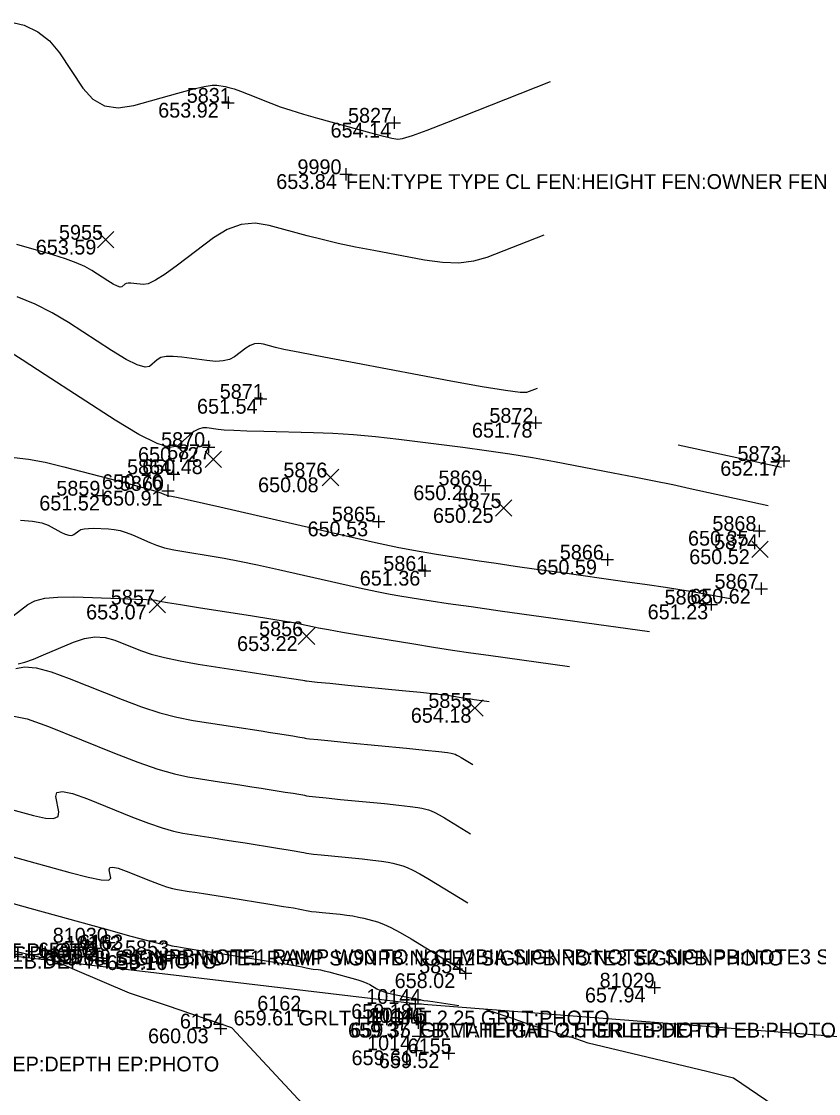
# Model space of a CAD drawing. Extents: x 2129350 to 2137777, y 657588 to 659885.
# Drawn here: x 2132874.8 to 2132939.4, y 658839.4 to 658926.3 of the extents above; entities that cross this region are included whole.
import ezdxf

# ---------------------------------------------------------------- set-up
doc = ezdxf.new("R2010")
doc.units = 0
for name, color, linetype in [('DT_X_Contour_Major', 7, 'Continuous'), ('DT_X_Contour_Minor', 7, 'Continuous'), ('DT_X_TIN_Hull', 7, 'Continuous'), ('SV_X_Random_Point', 7, 'Continuous'), ('SV_X_Shot_Marker', 7, 'Continuous'), ('SV_X_Text_Comment', 7, 'Continuous'), ('SV_X_Text_Elevation', 7, 'Continuous'), ('SV_X_Text_Name', 7, 'Continuous')]:
    doc.layers.add(name, color=color, linetype=linetype)

msp = doc.modelspace()

# ---------------------------------------------------------------- linework, layer by layer
at = {"layer": 'DT_X_Contour_Major'}
for points in [[(2132874.318, 658873.892), (2132875.006, 658874.021), (2132875.957, 658873.929), (2132877.171, 658873.614), (2132878.648, 658873.079), (2132882.937, 658871.354), (2132884.503, 658870.764), (2132885.984, 658870.286), (2132887.38, 658869.922), (2132888.691, 658869.67), (2132892.073, 658869.148), (2132894.208, 658868.818), (2132894.974, 658868.698), (2132895.538, 658868.609), (2132896.777, 658868.411), (2132897.188, 658868.345), (2132897.69, 658868.261), (2132897.781, 658868.244), (2132897.881, 658868.218), (2132898.129, 658868.188), (2132898.798, 658868.119), (2132899.887, 658868.01), (2132901.398, 658867.862), (2132905.986, 658867.413), (2132907.502, 658867.263), (2132908.611, 658867.148), (2132909.311, 658867.07), (2132909.604, 658867.029), (2132909.84, 658866.965), (2132909.943, 658866.929), (2132910.074, 658866.868), (2132910.235, 658866.782), (2132910.424, 658866.67), (2132911.372, 658866.093)], [(2132898.644, 658837.447), (2132896.134, 658840.146), (2132891.844, 658844.758), (2132886.615, 658846.553), (2132883.544, 658847.567), (2132879.109, 658849.453), (2132877.5, 658850.156), (2132866.075, 658852.946)]]:
    msp.add_lwpolyline(points, dxfattribs=at)
at = {"layer": 'DT_X_Contour_Minor'}
for points in [[(2132873.731, 658926.311), (2132874.993, 658926.003), (2132876.1, 658925.476), (2132877.051, 658924.731), (2132877.846, 658923.768), (2132879.76, 658920.909), (2132880.556, 658920.017), (2132881.507, 658919.486), (2132882.613, 658919.316), (2132883.875, 658919.506), (2132887.447, 658920.494), (2132888.651, 658920.813), (2132889.582, 658921.028), (2132890.24, 658921.141), (2132890.626, 658921.151), (2132891.293, 658921.039), (2132891.597, 658920.968), (2132892.011, 658920.839), (2132892.532, 658920.653), (2132893.163, 658920.41), (2132894.99, 658919.683), (2132895.741, 658919.404), (2132896.623, 658919.109), (2132897.637, 658918.8), (2132898.783, 658918.476), (2132902.013, 658917.592), (2132903.096, 658917.298), (2132903.923, 658917.078), (2132904.492, 658916.933), (2132904.805, 658916.861), (2132905.296, 658916.769), (2132905.682, 658916.828), (2132906.472, 658917.073), (2132907.665, 658917.504), (2132909.262, 658918.121), (2132917.659, 658921.436)], [(2132917.118, 658909.004), (2132912.497, 658907.179), (2132911.439, 658906.873), (2132910.243, 658906.736), (2132908.91, 658906.769), (2132907.44, 658906.971), (2132903.338, 658907.737), (2132901.848, 658908.027), (2132900.453, 658908.325), (2132899.153, 658908.631), (2132897.949, 658908.943), (2132894.865, 658909.787), (2132893.716, 658909.96), (2132892.581, 658909.848), (2132891.46, 658909.45), (2132890.353, 658908.766), (2132887.422, 658906.562), (2132886.424, 658905.843), (2132885.63, 658905.341), (2132885.04, 658905.055), (2132884.653, 658904.986), (2132883.892, 658905.089), (2132883.632, 658905.113), (2132883.422, 658905.109), (2132883.261, 658905.076), (2132883.151, 658905.014), (2132882.923, 658904.812), (2132882.788, 658904.785), (2132882.552, 658904.855), (2132882.217, 658905.024), (2132881.781, 658905.29), (2132880.485, 658906.13), (2132879.923, 658906.445), (2132879.209, 658906.761), (2132878.342, 658907.079), (2132877.322, 658907.397), (2132874.4, 658908.246)], [(2132916.578, 658896.571), (2132915.732, 658896.237), (2132915.212, 658896.242), (2132914.014, 658896.4), (2132912.139, 658896.71), (2132909.585, 658897.173), (2132901.872, 658898.612), (2132899.296, 658899.097), (2132897.351, 658899.472), (2132896.039, 658899.736), (2132895.359, 658899.891), (2132894.387, 658900.157), (2132894.025, 658900.211), (2132893.667, 658900.176), (2132893.314, 658900.051), (2132892.965, 658899.835), (2132892.042, 658899.141), (2132891.643, 658898.926), (2132891.138, 658898.802), (2132890.529, 658898.769), (2132889.813, 658898.828), (2132887.766, 658899.105), (2132887.065, 658899.171), (2132886.499, 658899.159), (2132886.067, 658899.07), (2132885.77, 658898.904), (2132885.157, 658898.359), (2132884.793, 658898.286), (2132884.159, 658898.476), (2132883.255, 658898.93), (2132882.082, 658899.646), (2132878.594, 658901.907), (2132877.26, 658902.705), (2132875.872, 658903.4), (2132874.43, 658903.995)], [(2132935.31, 658887.07), (2132928.998, 658888.449), (2132927.592, 658888.749), (2132926.081, 658889.061), (2132924.464, 658889.383), (2132922.741, 658889.717), (2132918.007, 658890.619), (2132916.21, 658890.946), (2132914.371, 658891.248), (2132912.49, 658891.526), (2132910.567, 658891.78), (2132905.381, 658892.426), (2132903.49, 658892.642), (2132901.707, 658892.807), (2132900.031, 658892.921), (2132898.462, 658892.983), (2132894.422, 658893.082), (2132893.054, 658893.12), (2132891.98, 658893.16), (2132891.2, 658893.202), (2132890.715, 658893.247), (2132889.814, 658893.369), (2132889.471, 658893.368), (2132889.12, 658893.271), (2132888.759, 658893.08), (2132888.389, 658892.795), (2132887.392, 658891.907), (2132886.798, 658891.788), (2132885.765, 658892.098), (2132884.294, 658892.836), (2132882.383, 658894.003), (2132876.703, 658897.685), (2132874.818, 658898.9), (2132873.422, 658899.782)], [(2132928.018, 658892.011), (2132936.404, 658890.18)], [(2132874.174, 658890.983), (2132875.332, 658890.843), (2132876.682, 658890.589), (2132878.222, 658890.219), (2132882.585, 658889.078), (2132884.031, 658888.698), (2132885.096, 658888.412), (2132885.78, 658888.22), (2132886.083, 658888.123), (2132886.383, 658887.989), (2132886.49, 658887.944), (2132886.588, 658887.909), (2132886.675, 658887.883), (2132886.753, 658887.867), (2132886.946, 658887.836), (2132887.08, 658887.81), (2132887.337, 658887.756), (2132887.717, 658887.672), (2132888.22, 658887.56), (2132890.854, 658886.97), (2132901.347, 658884.562), (2132903.476, 658884.086), (2132905.366, 658883.69), (2132907.017, 658883.374), (2132908.429, 658883.138), (2132911.877, 658882.615), (2132913.256, 658882.41), (2132914.805, 658882.184), (2132916.525, 658881.939), (2132918.416, 658881.673), (2132923.687, 658880.94), (2132925.502, 658880.683), (2132926.996, 658880.464), (2132928.167, 658880.281), (2132929.016, 658880.136), (2132932.229, 658879.546)], [(2132874.693, 658885.909), (2132875.676, 658885.815), (2132876.421, 658885.676), (2132876.928, 658885.49), (2132877.962, 658884.933), (2132878.319, 658884.765), (2132878.616, 658884.677), (2132878.852, 658884.669), (2132879.028, 658884.741), (2132879.415, 658885.042), (2132879.599, 658885.138), (2132879.861, 658885.203), (2132880.199, 658885.236), (2132880.615, 658885.237), (2132881.828, 658885.197), (2132882.291, 658885.155), (2132882.77, 658885.059), (2132883.266, 658884.908), (2132883.779, 658884.704), (2132885.17, 658884.086), (2132885.733, 658883.866), (2132886.382, 658883.67), (2132887.116, 658883.498), (2132887.935, 658883.351), (2132890.232, 658882.988), (2132891.215, 658882.817), (2132892.441, 658882.578), (2132893.91, 658882.271), (2132895.622, 658881.894), (2132900.513, 658880.799), (2132902.196, 658880.427), (2132903.579, 658880.131), (2132904.661, 658879.912), (2132905.442, 658879.769), (2132907.125, 658879.492), (2132908.001, 658879.356), (2132909.37, 658879.156), (2132911.23, 658878.892), (2132913.582, 658878.564), (2132925.707, 658876.884)], [(2132874.088, 658878.137), (2132875.29, 658879.068), (2132875.86, 658879.368), (2132876.671, 658879.569), (2132877.721, 658879.671), (2132879.011, 658879.674), (2132882.77, 658879.55), (2132884.008, 658879.507), (2132884.902, 658879.472), (2132885.451, 658879.445), (2132885.658, 658879.426), (2132885.748, 658879.386), (2132885.985, 658879.34), (2132886.625, 658879.233), (2132887.669, 658879.064), (2132889.117, 658878.835), (2132893.517, 658878.14), (2132895.002, 658877.902), (2132896.157, 658877.712), (2132896.983, 658877.568), (2132897.479, 658877.47), (2132898.361, 658877.273), (2132898.853, 658877.175), (2132899.667, 658877.028), (2132900.804, 658876.833), (2132902.264, 658876.59), (2132906.587, 658875.876), (2132908.181, 658875.618), (2132909.722, 658875.377), (2132911.209, 658875.155), (2132912.643, 658874.951), (2132919.208, 658874.042)], [(2132874.518, 658874.258), (2132875.053, 658874.398), (2132875.736, 658874.638), (2132876.568, 658874.978), (2132878.985, 658876.019), (2132879.875, 658876.321), (2132880.732, 658876.448), (2132881.557, 658876.4), (2132882.348, 658876.176), (2132884.415, 658875.345), (2132885.29, 658875.042), (2132886.364, 658874.757), (2132887.637, 658874.488), (2132889.111, 658874.237), (2132893.305, 658873.59), (2132894.707, 658873.374), (2132895.766, 658873.21), (2132896.483, 658873.099), (2132896.858, 658873.04), (2132897.4, 658872.954), (2132897.581, 658872.925), (2132897.714, 658872.903), (2132897.801, 658872.888), (2132897.84, 658872.88), (2132897.884, 658872.869), (2132898.106, 658872.845), (2132898.738, 658872.782), (2132899.779, 658872.679), (2132901.231, 658872.536), (2132905.649, 658872.104), (2132907.142, 658871.955), (2132908.308, 658871.832), (2132909.145, 658871.736), (2132909.656, 658871.665), (2132910.579, 658871.513), (2132910.909, 658871.459), (2132911.206, 658871.412), (2132911.471, 658871.372), (2132911.703, 658871.339), (2132912.709, 658871.199)], [(2132874.017, 658870.044), (2132875.222, 658869.793), (2132876.963, 658869.171), (2132882.323, 658867.016), (2132884.202, 658866.29), (2132885.82, 658865.729), (2132887.176, 658865.334), (2132888.27, 658865.102), (2132890.841, 658864.706), (2132891.775, 658864.562), (2132892.649, 658864.425), (2132893.464, 658864.297), (2132894.219, 658864.177), (2132896.153, 658863.868), (2132896.795, 658863.765), (2132897.27, 658863.687), (2132897.579, 658863.634), (2132897.721, 658863.607), (2132897.878, 658863.567), (2132898.096, 658863.537), (2132898.631, 658863.479), (2132899.483, 658863.392), (2132900.654, 658863.277), (2132904.197, 658862.93), (2132905.385, 658862.809), (2132906.289, 658862.708), (2132906.91, 658862.627), (2132907.249, 658862.564), (2132907.773, 658862.424), (2132908.001, 658862.343), (2132908.294, 658862.207), (2132908.649, 658862.016), (2132909.069, 658861.768), (2132911.176, 658860.486)], [(2132872.747, 658862.789), (2132875.743, 658861.957), (2132876.715, 658861.742), (2132877.382, 658861.721), (2132877.745, 658861.894), (2132877.803, 658862.261), (2132877.553, 658863.497), (2132877.643, 658863.833), (2132878.1, 658863.916), (2132878.924, 658863.744), (2132880.116, 658863.318), (2132883.782, 658861.844), (2132885.067, 658861.348), (2132886.174, 658860.964), (2132887.102, 658860.693), (2132887.85, 658860.535), (2132889.609, 658860.264), (2132890.309, 658860.156), (2132891.091, 658860.033), (2132891.954, 658859.896), (2132892.899, 658859.746), (2132895.529, 658859.326), (2132896.402, 658859.185), (2132897.048, 658859.079), (2132897.468, 658859.008), (2132897.661, 658858.97), (2132897.875, 658858.916), (2132898.062, 658858.886), (2132898.463, 658858.839), (2132899.079, 658858.774), (2132899.909, 658858.691), (2132902.409, 658858.447), (2132903.267, 658858.356), (2132903.967, 658858.268), (2132904.509, 658858.183), (2132904.893, 658858.1), (2132905.706, 658857.882), (2132906.06, 658857.757), (2132906.513, 658857.546), (2132907.064, 658857.25), (2132907.715, 658856.867), (2132910.979, 658854.879)], [(2132874.101, 658858.625), (2132878.686, 658857.352), (2132880.184, 658856.966), (2132881.24, 658856.761), (2132881.853, 658856.738), (2132882.024, 658856.896), (2132881.889, 658857.562), (2132881.938, 658857.743), (2132882.184, 658857.787), (2132882.627, 658857.695), (2132883.268, 658857.465), (2132885.241, 658856.672), (2132885.933, 658856.405), (2132886.528, 658856.199), (2132887.027, 658856.053), (2132887.43, 658855.968), (2132888.376, 658855.822), (2132888.843, 658855.749), (2132889.532, 658855.64), (2132891.58, 658855.314), (2132894.905, 658854.783), (2132896.009, 658854.606), (2132896.827, 658854.472), (2132897.357, 658854.381), (2132897.602, 658854.333), (2132897.871, 658854.265), (2132898.028, 658854.235), (2132898.296, 658854.199), (2132898.675, 658854.156), (2132899.165, 658854.106), (2132900.621, 658853.964), (2132901.15, 658853.903), (2132901.646, 658853.828), (2132902.108, 658853.739), (2132902.538, 658853.635), (2132903.639, 658853.34), (2132904.118, 658853.171), (2132904.732, 658852.886), (2132905.479, 658852.484), (2132906.36, 658851.965), (2132910.783, 658849.272)], [(2132873.412, 658855.026), (2132875.454, 658854.461), (2132881.628, 658852.747), (2132883.653, 658852.189), (2132885.098, 658851.8), (2132885.961, 658851.582), (2132886.245, 658851.532), (2132886.226, 658851.626), (2132886.232, 658851.652), (2132886.267, 658851.658), (2132886.33, 658851.645), (2132886.421, 658851.613), (2132886.7, 658851.5), (2132886.798, 658851.463), (2132886.883, 658851.433), (2132886.953, 658851.413), (2132887.01, 658851.401), (2132887.144, 658851.38), (2132887.377, 658851.343), (2132887.974, 658851.248), (2132888.935, 658851.094), (2132890.261, 658850.883), (2132894.282, 658850.241), (2132895.616, 658850.026), (2132896.605, 658849.864), (2132897.247, 658849.754), (2132897.542, 658849.697), (2132897.868, 658849.613), (2132897.994, 658849.584), (2132898.129, 658849.559), (2132898.271, 658849.538), (2132898.421, 658849.521), (2132898.832, 658849.481), (2132899.032, 658849.45), (2132899.324, 658849.388), (2132899.707, 658849.295), (2132900.182, 658849.171), (2132901.572, 658848.799), (2132902.054, 658848.66), (2132902.457, 658848.525), (2132902.783, 658848.394), (2132903.032, 658848.265), (2132903.589, 658847.925), (2132903.821, 658847.804), (2132904.098, 658847.694), (2132904.421, 658847.597), (2132904.789, 658847.51), (2132906.186, 658847.224), (2132906.465, 658847.167), (2132906.668, 658847.125), (2132906.796, 658847.099), (2132907.038, 658847.05), (2132907.173, 658847.025), (2132907.399, 658846.989), (2132907.715, 658846.941), (2132908.121, 658846.882), (2132910.226, 658846.576)], [(2132939.604, 658835.847), (2132932.519, 658840.691), (2132931.971, 658840.818), (2132930.35, 658841.212), (2132920.714, 658843.528), (2132919.338, 658843.996), (2132919.203, 658844.017), (2132916.345, 658844.904), (2132915.018, 658845.362), (2132914.739, 658845.458), (2132914.43, 658845.565), (2132914.088, 658845.683), (2132912.423, 658846.257)]]:
    msp.add_lwpolyline(points, dxfattribs=at)
at = {"layer": 'DT_X_TIN_Hull'}
msp.add_lwpolyline([(2133204.077, 658850.452), (2133154.998, 658844.591), (2133130.087, 658842.801), (2133105.146, 658841.01), (2133080.148, 658840.775), (2133055.151, 658840.541), (2133030.154, 658840.306), (2133005.156, 658840.071), (2132983.947, 658844.137), (2132984.081, 658845.645), (2132982.083, 658846.166), (2132955.892, 658842.884), (2132906.706, 658846.701), (2132856.288, 658852.667), (2132809.346, 658861.886), (2132807.379, 658862.286), (2132782.907, 658867.272)], dxfattribs=at)
at = {"layer": 'SV_X_Random_Point'}
for p, q in [((2132880.936, 658907.958), (2132882.27, 658909.292)), ((2132880.936, 658909.292), (2132882.27, 658907.958)), ((2132889.669, 658890.164), (2132891.003, 658891.5)), ((2132889.669, 658891.5), (2132891.003, 658890.164)), ((2132899.169, 658888.693), (2132900.503, 658890.029)), ((2132899.169, 658890.029), (2132900.503, 658888.693)), ((2132913.212, 658886.215), (2132914.546, 658887.549)), ((2132913.212, 658887.549), (2132914.546, 658886.215)), ((2132933.998, 658882.87), (2132935.332, 658884.205)), ((2132933.998, 658884.205), (2132935.332, 658882.87)), ((2132885.122, 658878.389), (2132886.456, 658879.725)), ((2132885.122, 658879.725), (2132886.456, 658878.389)), ((2132897.22, 658875.829), (2132898.554, 658877.164)), ((2132897.22, 658877.164), (2132898.554, 658875.829)), ((2132910.866, 658870.017), (2132912.2, 658871.352)), ((2132910.866, 658871.352), (2132912.2, 658870.017))]:
    msp.add_line(p, q, dxfattribs=at)
at = {"layer": 'SV_X_Shot_Marker'}
for p, q in [((2132891.53, 658920.218), (2132891.53, 658919.218)), ((2132891.03, 658919.718), (2132892.03, 658919.718)), ((2132891.53, 658919.718), (2132891.53, 658919.718)), ((2132904.504, 658918.102), (2132905.504, 658918.102)), ((2132905.004, 658918.602), (2132905.004, 658917.602)), ((2132905.004, 658918.102), (2132905.004, 658918.102)), ((2132900.583, 658913.935), (2132901.583, 658913.935)), ((2132901.083, 658914.435), (2132901.083, 658913.435)), ((2132901.083, 658913.935), (2132901.083, 658913.935)), ((2132893.667, 658895.727), (2132894.667, 658895.727)), ((2132894.167, 658896.227), (2132894.167, 658895.227)), ((2132894.167, 658895.727), (2132894.167, 658895.727)), ((2132915.957, 658893.786), (2132916.957, 658893.786)), ((2132916.457, 658894.286), (2132916.457, 658893.286)), ((2132916.457, 658893.786), (2132916.457, 658893.786)), ((2132889.952, 658892.322), (2132889.952, 658891.322)), ((2132889.452, 658891.822), (2132890.452, 658891.822)), ((2132889.952, 658891.822), (2132889.952, 658891.822)), ((2132936.585, 658891.196), (2132936.585, 658890.196)), ((2132936.085, 658890.696), (2132937.085, 658890.696)), ((2132936.585, 658890.696), (2132936.585, 658890.696)), ((2132886.614, 658889.617), (2132887.614, 658889.617)), ((2132887.114, 658890.117), (2132887.114, 658889.117)), ((2132887.114, 658889.617), (2132887.114, 658889.617)), ((2132886.644, 658888.782), (2132886.644, 658887.782)), ((2132911.885, 658888.72), (2132912.885, 658888.72)), ((2132912.385, 658889.22), (2132912.385, 658888.22)), ((2132912.385, 658888.72), (2132912.385, 658888.72)), ((2132880.879, 658887.885), (2132881.879, 658887.885)), ((2132881.379, 658888.385), (2132881.379, 658887.385)), ((2132881.379, 658887.885), (2132881.379, 658887.885)), ((2132886.144, 658888.282), (2132887.144, 658888.282)), ((2132886.644, 658888.282), (2132886.644, 658888.282)), ((2132903.728, 658886.29), (2132903.728, 658885.29)), ((2132903.228, 658885.79), (2132904.228, 658885.79)), ((2132903.728, 658885.79), (2132903.728, 658885.79)), ((2132934.094, 658885.033), (2132935.094, 658885.033)), ((2132934.594, 658885.533), (2132934.594, 658884.533)), ((2132934.594, 658885.033), (2132934.594, 658885.033)), ((2132921.788, 658882.703), (2132922.788, 658882.703)), ((2132922.288, 658883.203), (2132922.288, 658882.203)), ((2132922.288, 658882.703), (2132922.288, 658882.703)), ((2132906.967, 658881.795), (2132907.967, 658881.795)), ((2132907.467, 658882.295), (2132907.467, 658881.295)), ((2132907.467, 658881.795), (2132907.467, 658881.795)), ((2132934.762, 658880.839), (2132934.762, 658879.839)), ((2132934.262, 658880.339), (2132935.262, 658880.339)), ((2132934.762, 658880.339), (2132934.762, 658880.339)), ((2132930.198, 658879.067), (2132931.198, 658879.067)), ((2132930.698, 658879.567), (2132930.698, 658878.567)), ((2132930.698, 658879.067), (2132930.698, 658879.067)), ((2132881.882, 658852.165), (2132881.882, 658851.165)), ((2132881.382, 658851.665), (2132882.382, 658851.665)), ((2132881.882, 658851.665), (2132881.882, 658851.665)), ((2132886.941, 658851.147), (2132886.941, 658850.147)), ((2132886.441, 658850.647), (2132887.441, 658850.647)), ((2132886.941, 658850.647), (2132886.941, 658850.647)), ((2132910.78, 658849.682), (2132910.78, 658848.682)), ((2132910.28, 658849.182), (2132911.28, 658849.182)), ((2132910.78, 658849.182), (2132910.78, 658849.182)), ((2132926.094, 658848.518), (2132926.094, 658847.518)), ((2132925.594, 658848.018), (2132926.594, 658848.018)), ((2132926.094, 658848.018), (2132926.094, 658848.018)), ((2132906.708, 658847.201), (2132906.708, 658846.201)), ((2132896.718, 658846.156), (2132897.718, 658846.156)), ((2132897.218, 658846.656), (2132897.218, 658845.656)), ((2132897.218, 658846.156), (2132897.218, 658846.156)), ((2132906.208, 658846.701), (2132907.208, 658846.701)), ((2132906.708, 658846.701), (2132906.708, 658846.701)), ((2132890.924, 658845.207), (2132890.924, 658844.207)), ((2132906.432, 658845.173), (2132907.432, 658845.173)), ((2132906.61, 658845.19), (2132907.61, 658845.19)), ((2132906.932, 658845.673), (2132906.932, 658844.673)), ((2132906.932, 658845.173), (2132906.932, 658845.173)), ((2132907.11, 658845.69), (2132907.11, 658844.69)), ((2132907.11, 658845.19), (2132907.11, 658845.19)), ((2132890.424, 658844.707), (2132891.424, 658844.707)), ((2132890.924, 658844.707), (2132890.924, 658844.707)), ((2132906.783, 658843.436), (2132906.783, 658842.436)), ((2132906.283, 658842.936), (2132907.283, 658842.936)), ((2132906.783, 658842.936), (2132906.783, 658842.936)), ((2132908.901, 658842.698), (2132909.901, 658842.698)), ((2132909.401, 658843.198), (2132909.401, 658842.198)), ((2132909.401, 658842.698), (2132909.401, 658842.698))]:
    msp.add_line(p, q, dxfattribs=at)

# ---------------------------------------------------------------- texts
at = {"layer": 'SV_X_Text_Comment'}
for s, p in [('FEN:TYPE TYPE CL FEN:HEIGHT FEN:OWNER FEN:PHOTO', (2132901.083, 658912.735)), ('GRLT:HEIGHT 2.25 GRLT:PHOTO', (2132855.65, 658850.403)), ('GRLT:HEIGHT 2.5 GRLT:PHOTO', (2132856.777, 658850.158)), ('SIGNPB:NOTE1 RAMP W90 TO N CLMBIA SIGNPB:NOTE2 SIGNPB:NOTE3 SIGNPB:PHOTO', (2132882.785, 658849.918)), ('EB:MATERIAL OTHER EB:DEPTH EB:PHOTO', (2132856.769, 658849.56)), ('SIGNPB:NOTE1 RAMP SIGNPB:NOTE2 SIGNPB:NOTE3 SIGNPB:PHOTO', (2132882.34, 658849.813)), ('GRLT:HEIGHT 2.25 GRLT:PHOTO', (2132897.218, 658844.956)), ('EB:MATERIAL OTHER EB:DEPTH EB:PHOTO', (2132906.932, 658843.973)), ('GRLT:HEIGHT 2.5 GRLT:PHOTO', (2132907.11, 658843.99)), ('EP:MATERIAL ASPHALT EP:DEPTH EP:PHOTO', (2132855.229, 658841.23))]:
    msp.add_text(s, height=1.2, dxfattribs=at).set_placement(p)
at = {"layer": 'SV_X_Text_Elevation'}
for s, p in [('653.92', (2132885.861, 658918.518)), ('654.14', (2132899.836, 658916.902)), ('653.84', (2132895.433, 658912.735)), ('653.59', (2132875.934, 658907.425)), ('651.54', (2132889.009, 658894.527)), ('651.78', (2132911.299, 658892.586)), ('650.72', (2132884.226, 658890.622)), ('650.48', (2132884.563, 658889.632)), ('652.17', (2132931.436, 658889.496)), ('650.76', (2132881.303, 658888.417)), ('650.08', (2132893.959, 658888.161)), ('650.20', (2132906.546, 658887.52)), ('651.52', (2132876.221, 658886.685)), ('650.91', (2132881.305, 658887.082)), ('650.25', (2132908.144, 658885.682)), ('650.53', (2132897.974, 658884.59)), ('650.35', (2132928.821, 658883.833)), ('650.52', (2132928.92, 658882.338)), ('650.59', (2132916.525, 658881.503)), ('651.36', (2132902.205, 658880.595)), ('650.62', (2132928.999, 658879.139)), ('653.07', (2132880.016, 658877.857)), ('651.23', (2132925.549, 658877.867)), ('653.22', (2132892.256, 658875.297)), ('654.18', (2132906.347, 658869.485)), ('659.02', (2132876.119, 658850.465)), ('659.49', (2132877.107, 658849.918)), ('659.68', (2132876.652, 658849.813)), ('659.16', (2132881.679, 658849.447)), ('658.02', (2132905.035, 658847.982)), ('657.94', (2132920.463, 658846.818)), ('659.61', (2132891.973, 658844.956)), ('659.18', (2132901.512, 658845.501)), ('659.37', (2132901.254, 658843.973)), ('659.35', (2132901.432, 658843.99)), ('660.03', (2132885.038, 658843.507)), ('659.61', (2132901.538, 658841.736)), ('659.52', (2132903.751, 658841.498))]:
    msp.add_text(s, height=1.2, dxfattribs=at).set_placement(p)
at = {"layer": 'SV_X_Text_Name'}
for s, p in [('5831', (2132888.175, 658919.718)), ('5827', (2132901.253, 658918.102)), ('9990', (2132897.153, 658913.935)), ('5955', (2132877.814, 658908.625)), ('5871', (2132890.85, 658895.727)), ('5872', (2132912.715, 658893.786)), ('5870', (2132886.097, 658891.822)), ('5877', (2132886.585, 658890.832)), ('5873', (2132932.834, 658890.696)), ('5864', (2132883.335, 658889.617)), ('5876', (2132896.01, 658889.361)), ('5860', (2132882.751, 658888.282)), ('5869', (2132908.587, 658888.72)), ('5859', (2132877.6, 658887.885)), ('5875', (2132910.128, 658886.882)), ('5865', (2132899.939, 658885.79)), ('5868', (2132930.796, 658885.033)), ('5874', (2132930.923, 658883.538)), ('5866', (2132918.424, 658882.703)), ('5861', (2132904.112, 658881.795)), ('5867', (2132930.973, 658880.339)), ('5857', (2132882.019, 658879.057)), ('5862', (2132926.919, 658879.067)), ('5856', (2132894.042, 658876.497)), ('5855', (2132907.763, 658870.685)), ('81030', (2132877.31, 658851.665)), ('10162', (2132878.354, 658851.013)), ('6163', (2132879.45, 658851.118)), ('5853', (2132883.171, 658850.647)), ('5854', (2132907.02, 658849.182)), ('81029', (2132921.654, 658848.018)), ('10144', (2132902.732, 658846.701)), ('6162', (2132893.893, 658846.156)), ('6154', (2132887.618, 658844.707)), ('10146', (2132902.871, 658845.173)), ('10145', (2132903.124, 658845.19)), ('10147', (2132902.797, 658842.936)), ('6155', (2132906.085, 658842.698))]:
    msp.add_text(s, height=1.2, dxfattribs=at).set_placement(p)

doc.saveas('drawing.dxf')
